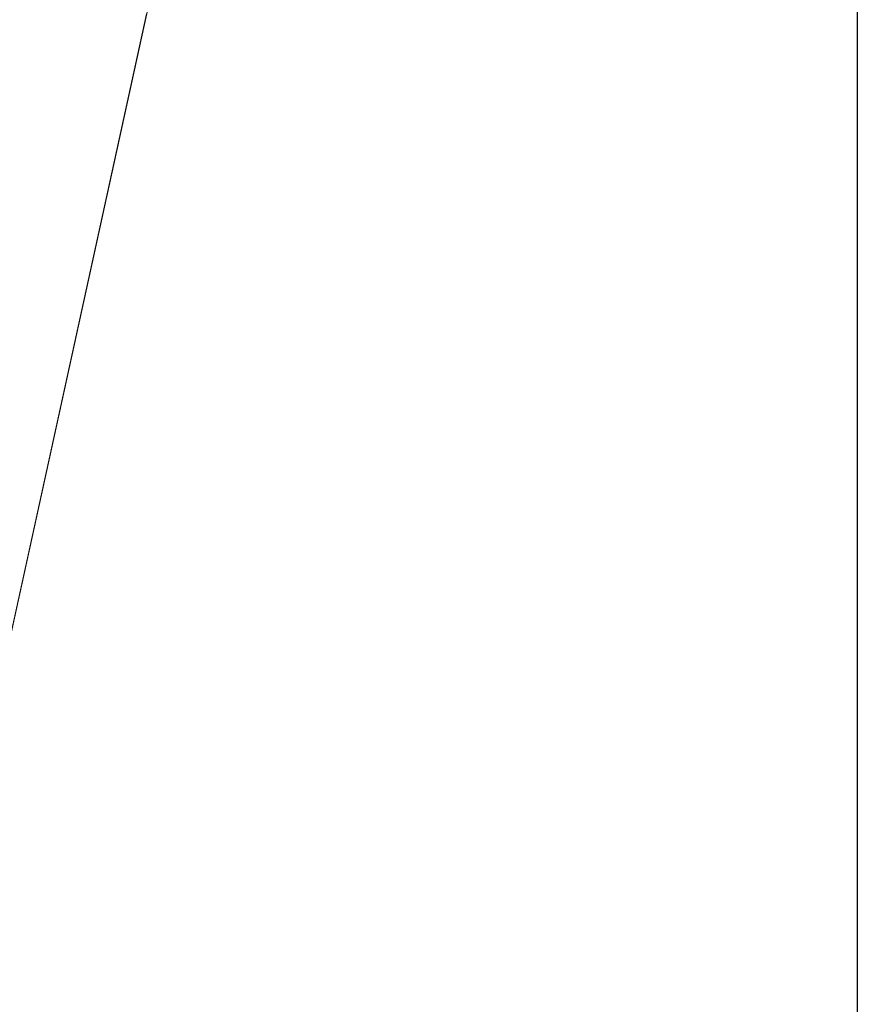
# Model space of a CAD drawing. Header units: metres. Extents: x 250001 to 257773, y 598992 to 609118.
# Tile 525 of 656: x 255284 to 256712, y 604029 to 605708. Entities that reach past the tile are written whole.
import ezdxf
from ezdxf.lldxf.tags import DXFTag

# ---------------------------------------------------------------- set-up
doc = ezdxf.new("R2010")
doc.units = ezdxf.units.M
for name, color, linetype, lineweight in [('B-WE-KG-GRENS_PERCEEL-G', 150, 'KG-PERCEEL', 18), ('B-WE-OG-WATER-GV', 252, 'Continuous', 18), ('N-WE-OG-GBKN-G', 7, 'Continuous', 25), ('X-XX-AL-REFERENTIE-G', 7, 'Continuous', 18)]:
    doc.layers.add(name, color=color, linetype=linetype, lineweight=lineweight)
doc.styles.get("Standard").update_dxf_attribs({"font": 'NLCS-ISO.ttf'})
tags = doc.linetypes.add('KG-PERCEEL', pattern='A,5.5,-2,["P",Standard,S=1.8,R=0,X=-0.5,Y=-0.9],-2,5.5,-2,[5,NLCS.SHX,S=0.75,R=0,X=0,Y=0],-2', length=19).pattern_tags.tags
tags[6] = DXFTag(74, 10)

# ---------------------------------------------------------------- blocks, each defined once
blk = doc.blocks.new('BS2021-132-Xref-KAD-20210617')
at = {"layer": 'B-WE-KG-GRENS_PERCEEL-G', "flags": 128}
blk.add_lwpolyline([(255000, 603436.4), (256000, 608000), (256025.926, 608118.318)], dxfattribs=at)
at = {"layer": 'N-WE-OG-GBKN-G'}
blk.add_lwpolyline([(251305.421, 608118.318), (256711.718, 608118.318), (256711.718, 599991.994), (251305.421, 599991.994)], close=True, dxfattribs=at)
blk = doc.blocks.new('BS2021-132-Xref-BGT-GRIJS-20210617-aangepast')
at = {"layer": 'B-WE-OG-WATER-GV', "flags": 128}
for points in [[(255500, 605718.2), (255000, 603436.4)], [(255000, 603436.4), (255500, 605718.2)]]:
    blk.add_lwpolyline(points, dxfattribs=at)
at = {"layer": 'N-WE-OG-GBKN-G'}
blk.add_lwpolyline([(251305.421, 608118.318), (256711.718, 608118.318), (256711.718, 599991.994), (251305.421, 599991.994)], close=True, dxfattribs=at)

msp = doc.modelspace()

# ---------------------------------------------------------------- block references
at = {"layer": 'X-XX-AL-REFERENTIE-G'}
for name in ['BS2021-132-Xref-BGT-GRIJS-20210617-aangepast', 'BS2021-132-Xref-KAD-20210617']:
    msp.add_blockref(name, (0, 0), dxfattribs=at)

doc.saveas('drawing.dxf')
